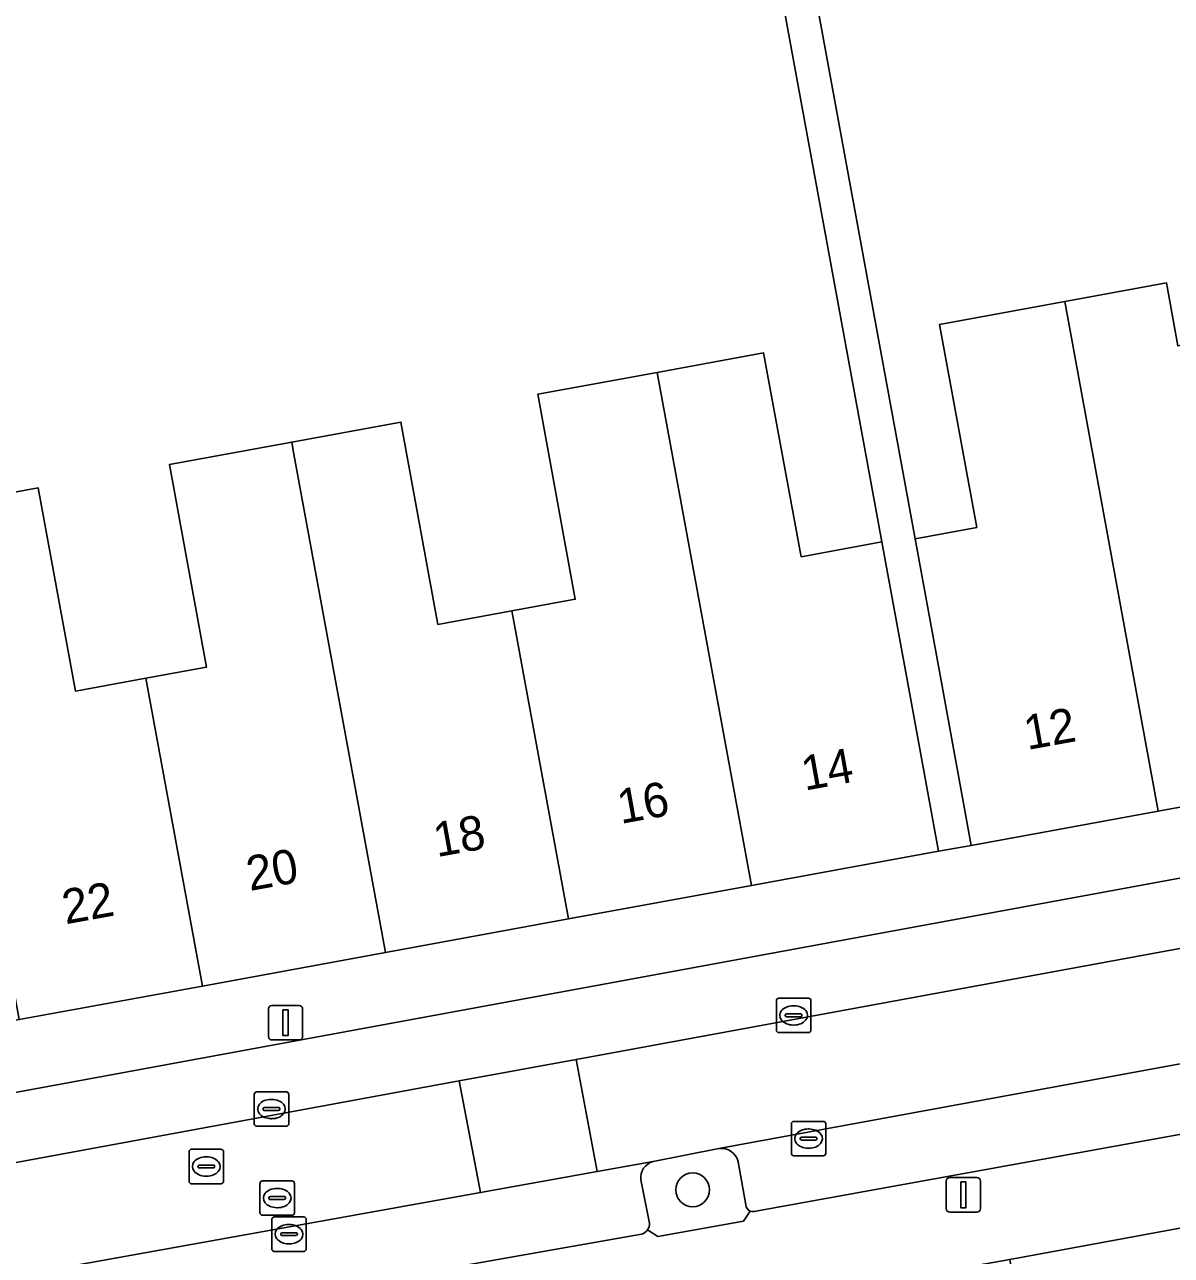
# Model space of a CAD drawing. Extents: x 159716 to 160783, y 383290 to 384031.
# Drawn here: x 160252.53 to 160285.8, y 383665.62 to 383701.33 of the extents above; entities that cross this region are included whole.
import ezdxf

# ---------------------------------------------------------------- set-up
doc = ezdxf.new("R2010")
doc.units = 0
for name, color, linetype in [('IMGEO_Boom', 7, 'Continuous'), ('IMGEO_Erf', 7, 'Continuous'), ('IMGEO_Groenvoorziening', 7, 'Continuous'), ('IMGEO_Kolk', 7, 'Continuous'), ('IMGEO_Lichtmast', 7, 'Continuous'), ('IMGEO_Pand', 7, 'Continuous'), ('IMGEO_Pand_nummerreeks', 7, 'Continuous'), ('IMGEO_Parkeervlak_open', 7, 'Continuous'), ('IMGEO_Rijbaan_lokaal_open', 7, 'Continuous'), ('IMGEO_Rioolput', 7, 'Continuous'), ('IMGEO_Voetpad_open', 7, 'Continuous')]:
    doc.layers.add(name, color=color, linetype=linetype)

msp = doc.modelspace()

# ---------------------------------------------------------------- linework, layer by layer
at = {"layer": 'IMGEO_Boom'}
msp.add_circle((160271.907, 383667.52), 0.489, dxfattribs=at)
at = {"layer": 'IMGEO_Erf'}
for points in [[(160249.656, 383687.29), (160252.927, 383687.889), (160254.009, 383681.987), (160256.048, 383682.363), (160257.807, 383682.688), (160256.729, 383688.567), (160260.277, 383689.218), (160263.443, 383689.798), (160264.519, 383683.927), (160266.664, 383684.32), (160268.504, 383684.658), (160267.413, 383690.603), (160270.881, 383691.239), (160273.968, 383691.806), (160275.054, 383685.888), (160277.395, 383686.319), (160272.973, 383710.425)], [(160291.798, 383705.927), (160283.343, 383707.991), (160282.817, 383705.751), (160279.751, 383706.471), (160276.684, 383707.191), (160276.367, 383705.814), (160274.878, 383705.544), (160274.041, 383710.174), (160274.004, 383710.183), (160278.362, 383686.412), (160280.151, 383686.74), (160279.072, 383692.631), (160282.707, 383693.297), (160285.651, 383693.835), (160285.986, 383692.007)]]:
    msp.add_lwpolyline(points, dxfattribs=at)
at = {"layer": 'IMGEO_Groenvoorziening'}
for points in [[(160272.671, 383668.72), (160270.762, 383668.341)], [(160273.451, 383667.084), (160273.226, 383668.337)], [(160270.407, 383667.814), (160270.653, 383666.553)], [(160270.599, 383666.359), (160270.895, 383666.166), (160273.38, 383666.614), (160273.576, 383666.904)]]:
    msp.add_lwpolyline(points, dxfattribs=at)
for centre, radius, start, end in [((160272.739, 383668.225), 0.499, 12.9215, 97.8601), ((160270.883, 383667.876), 0.48, 104.6245, 187.4452), ((160273.659, 383667.095), 0.208, 182.9783, 246.5773), ((160270.343, 383666.535), 0.311, 325.5496, 3.3412)]:
    msp.add_arc(centre, radius, start, end, dxfattribs=at)
at = {"layer": 'IMGEO_Kolk'}
for p, q in [((160274.412, 383673.082), (160275.264, 383673.082)), ((160274.337, 383672.156), (160274.337, 383673.008)), ((160274.825, 383672.862), (160274.85, 383672.862)), ((160275.338, 383673.008), (160275.338, 383672.156)), ((160274.596, 383672.576), (160274.596, 383672.588)), ((160275.034, 383672.539), (160274.636, 383672.539)), ((160274.639, 383672.625), (160275.037, 383672.625)), ((160275.08, 383672.588), (160275.08, 383672.576)), ((160275.264, 383672.082), (160274.412, 383672.082)), ((160274.848, 383672.302), (160274.823, 383672.302)), ((160259.19, 383669.439), (160259.19, 383670.291)), ((160259.265, 383670.365), (160260.117, 383670.365)), ((160260.191, 383670.291), (160260.191, 383669.439)), ((160259.449, 383669.859), (160259.449, 383669.871)), ((160259.492, 383669.908), (160259.89, 383669.908)), ((160259.678, 383670.145), (160259.703, 383670.145)), ((160259.933, 383669.871), (160259.933, 383669.859)), ((160259.887, 383669.822), (160259.489, 383669.822)), ((160259.701, 383669.585), (160259.676, 383669.585)), ((160274.846, 383669.506), (160275.698, 383669.506)), ((160260.117, 383669.365), (160259.265, 383669.365)), ((160274.771, 383668.58), (160274.771, 383669.432)), ((160275.259, 383669.286), (160275.284, 383669.286)), ((160275.772, 383669.432), (160275.772, 383668.58)), ((160275.03, 383669), (160275.03, 383669.012)), ((160275.468, 383668.963), (160275.07, 383668.963)), ((160275.073, 383669.049), (160275.471, 383669.049)), ((160275.514, 383669.012), (160275.514, 383669)), ((160275.698, 383668.506), (160274.846, 383668.506)), ((160275.282, 383668.726), (160275.257, 383668.726)), ((160259.698, 383665.808), (160259.698, 383666.66)), ((160259.773, 383666.734), (160260.625, 383666.734)), ((160260.699, 383666.66), (160260.699, 383665.808)), ((160260.186, 383666.514), (160260.211, 383666.514)), ((160259.957, 383666.228), (160259.957, 383666.24)), ((160260.395, 383666.191), (160259.997, 383666.191)), ((160260, 383666.277), (160260.398, 383666.277)), ((160260.209, 383665.954), (160260.184, 383665.954)), ((160260.441, 383666.24), (160260.441, 383666.228)), ((160260.625, 383665.734), (160259.773, 383665.734))]:
    msp.add_line(p, q, dxfattribs=at)
for points in [[(160274.412, 383673.082), (160275.264, 383673.082)], [(160274.337, 383672.156), (160274.337, 383673.008)], [(160275.338, 383673.008), (160275.338, 383672.156)], [(160275.264, 383672.082), (160274.412, 383672.082)], [(160259.19, 383669.439), (160259.19, 383670.291)], [(160259.265, 383670.365), (160260.117, 383670.365)], [(160260.191, 383670.291), (160260.191, 383669.439)], [(160274.846, 383669.506), (160275.698, 383669.506)], [(160260.117, 383669.365), (160259.265, 383669.365)], [(160274.771, 383668.58), (160274.771, 383669.432)], [(160275.772, 383669.432), (160275.772, 383668.58)], [(160275.698, 383668.506), (160274.846, 383668.506)], [(160259.698, 383665.808), (160259.698, 383666.66)], [(160259.773, 383666.734), (160260.625, 383666.734)], [(160260.699, 383666.66), (160260.699, 383665.808)], [(160260.625, 383665.734), (160259.773, 383665.734)]]:
    msp.add_lwpolyline(points, dxfattribs=at)
for centre, radius, start, end in [((160274.414, 383673.006), 0.0765, 91.552, 178.448), ((160274.414, 383673.006), 0.0765, 91.552, 178.448), ((160275.262, 383673.006), 0.0765, 1.552, 88.448), ((160275.262, 383673.006), 0.0765, 1.552, 88.448), ((160274.636, 383672.585), 0.0403, 85.8775, 175.7526), ((160274.633, 383672.575), 0.0366, 178.938, 274.7102), ((160275.037, 383672.582), 0.043, 264.8664, 352.4533), ((160275.041, 383672.587), 0.0386, 1.7309, 96.639), ((160274.414, 383672.158), 0.0765, 181.552, 268.448), ((160274.414, 383672.158), 0.0765, 181.552, 268.448), ((160275.262, 383672.158), 0.0765, 271.552, 358.448), ((160275.262, 383672.158), 0.0765, 271.552, 358.448), ((160259.267, 383670.289), 0.0765, 91.552, 178.448), ((160259.267, 383670.289), 0.0765, 91.552, 178.448), ((160260.115, 383670.289), 0.0765, 1.552, 88.448), ((160260.115, 383670.289), 0.0765, 1.552, 88.448), ((160259.489, 383669.868), 0.0403, 85.8775, 175.7526), ((160259.486, 383669.858), 0.0366, 178.938, 274.7102), ((160259.89, 383669.865), 0.043, 264.8664, 352.4533), ((160259.894, 383669.87), 0.0386, 1.7309, 96.639), ((160274.848, 383669.43), 0.0765, 91.552, 178.448), ((160274.848, 383669.43), 0.0765, 91.552, 178.448), ((160275.696, 383669.43), 0.0765, 1.552, 88.448), ((160275.696, 383669.43), 0.0765, 1.552, 88.448), ((160259.267, 383669.441), 0.0765, 181.552, 268.448), ((160259.267, 383669.441), 0.0765, 181.552, 268.448), ((160260.115, 383669.441), 0.0765, 271.552, 358.448), ((160260.115, 383669.441), 0.0765, 271.552, 358.448), ((160275.07, 383669.009), 0.0403, 85.8775, 175.7526), ((160275.067, 383668.999), 0.0366, 178.938, 274.7102), ((160275.471, 383669.006), 0.043, 264.8664, 352.4533), ((160275.475, 383669.011), 0.0386, 1.7309, 96.639), ((160274.848, 383668.582), 0.0765, 181.552, 268.448), ((160274.848, 383668.582), 0.0765, 181.552, 268.448), ((160275.696, 383668.582), 0.0765, 271.552, 358.448), ((160275.696, 383668.582), 0.0765, 271.552, 358.448), ((160259.775, 383666.658), 0.0765, 91.552, 178.448), ((160259.775, 383666.658), 0.0765, 91.552, 178.448), ((160260.623, 383666.658), 0.0765, 1.552, 88.448), ((160260.623, 383666.658), 0.0765, 1.552, 88.448), ((160259.997, 383666.237), 0.0403, 85.8775, 175.7526), ((160259.994, 383666.227), 0.0366, 178.938, 274.7102), ((160260.398, 383666.234), 0.043, 264.8664, 352.4533), ((160260.402, 383666.239), 0.0386, 1.7309, 96.639), ((160259.775, 383665.81), 0.0765, 181.552, 268.448), ((160259.775, 383665.81), 0.0765, 181.552, 268.448), ((160260.623, 383665.81), 0.0765, 271.552, 358.448), ((160260.623, 383665.81), 0.0765, 271.552, 358.448)]:
    msp.add_arc(centre, radius, start, end, dxfattribs=at)
for centre, major_axis, ratio, start_param, end_param in [((160274.824, 383672.582), (-0.387, 0.002), 0.722429, 4.712389, 7.853982), ((160274.849, 383672.582), (-0.39, 0.002), 0.717154, 1.570796, 4.712389), ((160259.677, 383669.865), (-0.387, 0.002), 0.722429, 4.712389, 7.853982), ((160259.702, 383669.865), (-0.39, 0.002), 0.717154, 1.570796, 4.712389), ((160275.258, 383669.006), (-0.387, 0.002), 0.722429, 4.712389, 7.853982), ((160275.283, 383669.006), (-0.39, 0.002), 0.717154, 1.570796, 4.712389), ((160260.185, 383666.234), (-0.387, 0.002), 0.722429, 4.712389, 7.853982), ((160260.21, 383666.234), (-0.39, 0.002), 0.717154, 1.570796, 4.712389)]:
    msp.add_ellipse(centre, major_axis=major_axis, ratio=ratio, start_param=start_param, end_param=end_param, dxfattribs=at)
at = {"layer": 'IMGEO_Lichtmast'}
for p, q in [((160259.604, 383671.969), (160259.604, 383672.769)), ((160259.604, 383672.769), (160259.604, 383671.969)), ((160259.704, 383672.869), (160260.494, 383672.869)), ((160260.494, 383672.869), (160259.704, 383672.869)), ((160260.594, 383672.769), (160260.594, 383671.969)), ((160260.594, 383671.969), (160260.594, 383672.769)), ((160260.494, 383671.869), (160259.704, 383671.869)), ((160259.704, 383671.869), (160260.494, 383671.869)), ((160279.265, 383666.975), (160279.265, 383667.775)), ((160279.265, 383667.775), (160279.265, 383666.975)), ((160279.365, 383667.875), (160280.155, 383667.875)), ((160280.155, 383667.875), (160279.365, 383667.875)), ((160280.255, 383667.775), (160280.255, 383666.975)), ((160280.255, 383666.975), (160280.255, 383667.775)), ((160280.155, 383666.875), (160279.365, 383666.875)), ((160279.365, 383666.875), (160280.155, 383666.875))]:
    msp.add_line(p, q, dxfattribs=at)
for points in [[(160260.024, 383672.744), (160260.174, 383672.744), (160260.174, 383671.994), (160260.024, 383671.994), (160260.024, 383672.744)], [(160279.685, 383667.75), (160279.835, 383667.75), (160279.835, 383667), (160279.685, 383667), (160279.685, 383667.75)]]:
    msp.add_lwpolyline(points, dxfattribs=at)
for centre, start, end in [((160259.704, 383672.769), 90, 180), ((160259.704, 383672.769), 90, 180), ((160260.494, 383672.769), 0, 90), ((160260.494, 383672.769), 360, 90), ((160259.704, 383671.969), 180, 270), ((160259.704, 383671.969), 180, 270), ((160260.494, 383671.969), 270, 0), ((160260.494, 383671.969), 270, 0), ((160279.365, 383667.775), 90, 180), ((160279.365, 383667.775), 90, 180), ((160280.155, 383667.775), 0, 90), ((160280.155, 383667.775), 360, 90), ((160279.365, 383666.975), 180, 270), ((160279.365, 383666.975), 180, 270), ((160280.155, 383666.975), 270, 0), ((160280.155, 383666.975), 270, 0)]:
    msp.add_arc(centre, 0.1, start, end, dxfattribs=at)
at = {"layer": 'IMGEO_Pand'}
for points in [[(160289.091, 383688.366), (160289.166, 383688.38), (160288.42, 383692.453), (160285.986, 383692.007), (160285.651, 383693.835), (160282.707, 383693.297), (160285.413, 383678.507), (160290.718, 383679.478)], [(160282.707, 383693.297), (160279.072, 383692.631), (160280.151, 383686.74), (160278.362, 383686.412), (160279.088, 383682.449), (160279.991, 383677.515), (160285.413, 383678.507)], [(160277.395, 383686.319), (160275.054, 383685.888), (160273.968, 383691.806), (160270.881, 383691.239), (160273.613, 383676.352), (160279.04, 383677.348), (160278.137, 383682.274)], [(160270.881, 383691.239), (160267.413, 383690.603), (160268.504, 383684.658), (160266.664, 383684.32), (160266.719, 383684.014), (160268.304, 383675.379), (160273.613, 383676.352)], [(160266.719, 383684.014), (160266.664, 383684.32), (160264.519, 383683.927), (160263.443, 383689.798), (160260.277, 383689.218), (160260.323, 383688.972), (160262.995, 383674.406), (160268.304, 383675.379)], [(160260.323, 383688.972), (160260.277, 383689.218), (160256.729, 383688.567), (160257.807, 383682.688), (160256.048, 383682.363), (160257.686, 383673.432), (160262.995, 383674.406)], [(160256.048, 383682.363), (160254.009, 383681.987), (160252.927, 383687.889), (160249.656, 383687.29), (160249.68, 383687.157), (160252.376, 383672.459), (160257.686, 383673.432)], [(160286.516, 383666.498), (160282.946, 383665.841), (160281.106, 383665.503), (160282.011, 383660.493), (160282.707, 383656.648), (160284.826, 383657.032), (160285.878, 383651.218), (160289.172, 383651.814)]]:
    msp.add_lwpolyline(points, close=True, dxfattribs=at)
at = {"layer": 'IMGEO_Parkeervlak_open'}
for points in [[(160342.669, 383689.488), (160321.168, 383683.787), (160311.679, 383681.281), (160243.738, 383668.782)], [(160243.406, 383666.677), (160265.139, 383670.682), (160268.529, 383671.299), (160312.074, 383679.307), (160320.087, 383681.393), (160323.47, 383682.384), (160343.917, 383687.725)], [(160290.739, 383672.035), (160272.671, 383668.72)], [(160273.74, 383666.903), (160290.415, 383669.915)], [(160270.762, 383668.341), (160269.14, 383668.049), (160265.758, 383667.44), (160252.683, 383665.088)], [(160273.226, 383668.337), (160273.451, 383667.084)], [(160270.653, 383666.553), (160270.407, 383667.814)], [(160253.75, 383663.297), (160270.429, 383666.237)]]:
    msp.add_lwpolyline(points, dxfattribs=at)
for centre, radius, start, end in [((160272.739, 383668.225), 0.499, 12.9215, 97.8601), ((160270.883, 383667.876), 0.48, 104.6245, 187.4452), ((160273.659, 383667.095), 0.208, 182.9783, 246.5773), ((160273.659, 383667.099), 0.212, 246.8972, 292.4041), ((160270.348, 383666.53), 0.304, 285.5033, 325.8267), ((160270.343, 383666.535), 0.311, 325.5496, 3.3412)]:
    msp.add_arc(centre, radius, start, end, dxfattribs=at)
at = {"layer": 'IMGEO_Rijbaan_lokaal_open'}
for points in [[(160310.761, 383675.724), (160312.57, 383676.075), (160313.418, 383676.249), (160313.442, 383676.239), (160320.96, 383678.239), (160320.087, 383681.393), (160312.074, 383679.307), (160268.529, 383671.299), (160269.14, 383668.049), (160270.762, 383668.341), (160272.671, 383668.72), (160290.739, 383672.035), (160292.67, 383672.382)], [(160268.529, 383671.299), (160265.139, 383670.682), (160265.758, 383667.44), (160269.14, 383668.049)]]:
    msp.add_lwpolyline(points, close=True, dxfattribs=at)
msp.add_lwpolyline([(160243.985, 383663.513), (160250.779, 383664.743), (160252.683, 383665.088), (160265.758, 383667.44), (160265.139, 383670.682), (160243.406, 383666.677), (160243.319, 383666.661)], dxfattribs=at)
at = {"layer": 'IMGEO_Rioolput'}
for p, q in [((160257.299, 383667.771), (160257.299, 383668.623)), ((160257.374, 383668.697), (160258.226, 383668.697)), ((160257.787, 383668.477), (160257.812, 383668.477)), ((160258.3, 383668.623), (160258.3, 383667.771)), ((160257.558, 383668.191), (160257.558, 383668.203)), ((160257.996, 383668.154), (160257.598, 383668.154)), ((160257.601, 383668.24), (160257.999, 383668.24)), ((160258.042, 383668.203), (160258.042, 383668.191)), ((160257.81, 383667.917), (160257.785, 383667.917)), ((160259.357, 383666.856), (160259.357, 383667.708)), ((160259.432, 383667.782), (160260.284, 383667.782)), ((160260.358, 383667.708), (160260.358, 383666.856)), ((160258.226, 383667.697), (160257.374, 383667.697)), ((160259.845, 383667.562), (160259.87, 383667.562)), ((160259.616, 383667.276), (160259.616, 383667.288)), ((160260.054, 383667.239), (160259.656, 383667.239)), ((160259.659, 383667.325), (160260.057, 383667.325)), ((160259.868, 383667.002), (160259.843, 383667.002)), ((160260.1, 383667.288), (160260.1, 383667.276)), ((160260.284, 383666.782), (160259.432, 383666.782))]:
    msp.add_line(p, q, dxfattribs=at)
for points in [[(160257.299, 383667.771), (160257.299, 383668.623)], [(160257.374, 383668.697), (160258.226, 383668.697)], [(160258.3, 383668.623), (160258.3, 383667.771)], [(160259.357, 383666.856), (160259.357, 383667.708)], [(160259.432, 383667.782), (160260.284, 383667.782)], [(160260.358, 383667.708), (160260.358, 383666.856)], [(160258.226, 383667.697), (160257.374, 383667.697)], [(160260.284, 383666.782), (160259.432, 383666.782)]]:
    msp.add_lwpolyline(points, dxfattribs=at)
for centre, radius, start, end in [((160257.376, 383668.621), 0.0765, 91.552, 178.448), ((160257.376, 383668.621), 0.0765, 91.552, 178.448), ((160258.224, 383668.621), 0.0765, 1.552, 88.448), ((160258.224, 383668.621), 0.0765, 1.552, 88.448), ((160257.598, 383668.2), 0.0403, 85.8775, 175.7526), ((160257.595, 383668.19), 0.0366, 178.938, 274.7102), ((160257.999, 383668.197), 0.043, 264.8664, 352.4533), ((160258.003, 383668.202), 0.0386, 1.7309, 96.639), ((160257.376, 383667.773), 0.0765, 181.552, 268.448), ((160257.376, 383667.773), 0.0765, 181.552, 268.448), ((160258.224, 383667.773), 0.0765, 271.552, 358.448), ((160258.224, 383667.773), 0.0765, 271.552, 358.448), ((160259.434, 383667.706), 0.0765, 91.552, 178.448), ((160259.434, 383667.706), 0.0765, 91.552, 178.448), ((160260.282, 383667.706), 0.0765, 1.552, 88.448), ((160260.282, 383667.706), 0.0765, 1.552, 88.448), ((160259.656, 383667.285), 0.0403, 85.8775, 175.7526), ((160259.653, 383667.275), 0.0366, 178.938, 274.7102), ((160260.057, 383667.282), 0.043, 264.8664, 352.4533), ((160260.061, 383667.287), 0.0386, 1.7309, 96.639), ((160259.434, 383666.858), 0.0765, 181.552, 268.448), ((160259.434, 383666.858), 0.0765, 181.552, 268.448), ((160260.282, 383666.858), 0.0765, 271.552, 358.448), ((160260.282, 383666.858), 0.0765, 271.552, 358.448)]:
    msp.add_arc(centre, radius, start, end, dxfattribs=at)
for centre, major_axis, ratio, start_param, end_param in [((160257.786, 383668.197), (-0.387, 0.002), 0.722429, 4.712389, 7.853982), ((160257.811, 383668.197), (-0.39, 0.002), 0.717154, 1.570796, 4.712389), ((160259.844, 383667.282), (-0.387, 0.002), 0.722429, 4.712389, 7.853982), ((160259.869, 383667.282), (-0.39, 0.002), 0.717154, 1.570796, 4.712389)]:
    msp.add_ellipse(centre, major_axis=major_axis, ratio=ratio, start_param=start_param, end_param=end_param, dxfattribs=at)
at = {"layer": 'IMGEO_Voetpad_open'}
for points in [[(160272.973, 383710.425), (160277.395, 383686.319), (160278.137, 383682.274), (160279.04, 383677.348), (160279.991, 383677.515), (160279.088, 383682.449), (160278.362, 383686.412), (160274.004, 383710.183)], [(160243.738, 383668.782), (160311.679, 383681.281), (160321.168, 383683.787), (160342.669, 383689.488)], [(160290.718, 383679.478), (160285.413, 383678.507), (160279.991, 383677.515), (160279.04, 383677.348), (160273.613, 383676.352), (160268.304, 383675.379), (160262.995, 383674.406), (160257.686, 383673.432), (160252.376, 383672.459), (160247.068, 383671.486), (160241.641, 383670.49), (160237.538, 383669.074)], [(160250.392, 383662.59), (160245.06, 383661.625), (160248.177, 383659.477), (160253.482, 383660.448), (160258.785, 383661.419), (160264.089, 383662.39), (160269.392, 383663.361), (160274.696, 383664.332), (160280.13, 383665.327), (160281.106, 383665.503), (160282.946, 383665.841), (160286.516, 383666.498), (160291.809, 383667.47), (160297.104, 383668.443), (160302.397, 383669.416), (160307.692, 383670.389), (160313.168, 383671.395), (160314.123, 383671.61), (160319.475, 383673.025)], [(160290.415, 383669.915), (160273.74, 383666.903)], [(160273.576, 383666.904), (160273.38, 383666.614), (160270.895, 383666.166), (160270.599, 383666.359)], [(160270.429, 383666.237), (160253.75, 383663.297)]]:
    msp.add_lwpolyline(points, dxfattribs=at)
for centre, radius, start, end in [((160273.659, 383667.099), 0.212, 246.8972, 292.4041), ((160270.348, 383666.53), 0.304, 285.5033, 325.8267)]:
    msp.add_arc(centre, radius, start, end, dxfattribs=at)

# ---------------------------------------------------------------- texts
at = {"layer": 'IMGEO_Pand_nummerreeks'}
for s, rotation, p in [('12', 10.2502, (160281.617, 383680.281)), ('14', 10.2559, (160275.159, 383679.101)), ('16', 10.2559, (160269.822, 383678.136)), ('18', 10.2559, (160264.488, 383677.171)), ('20', 10.2559, (160259.061, 383676.19)), ('22', 10.2559, (160253.718, 383675.223))]:
    msp.add_text(s, height=1, rotation=rotation, dxfattribs=at).set_placement(p)

doc.saveas('drawing.dxf')
